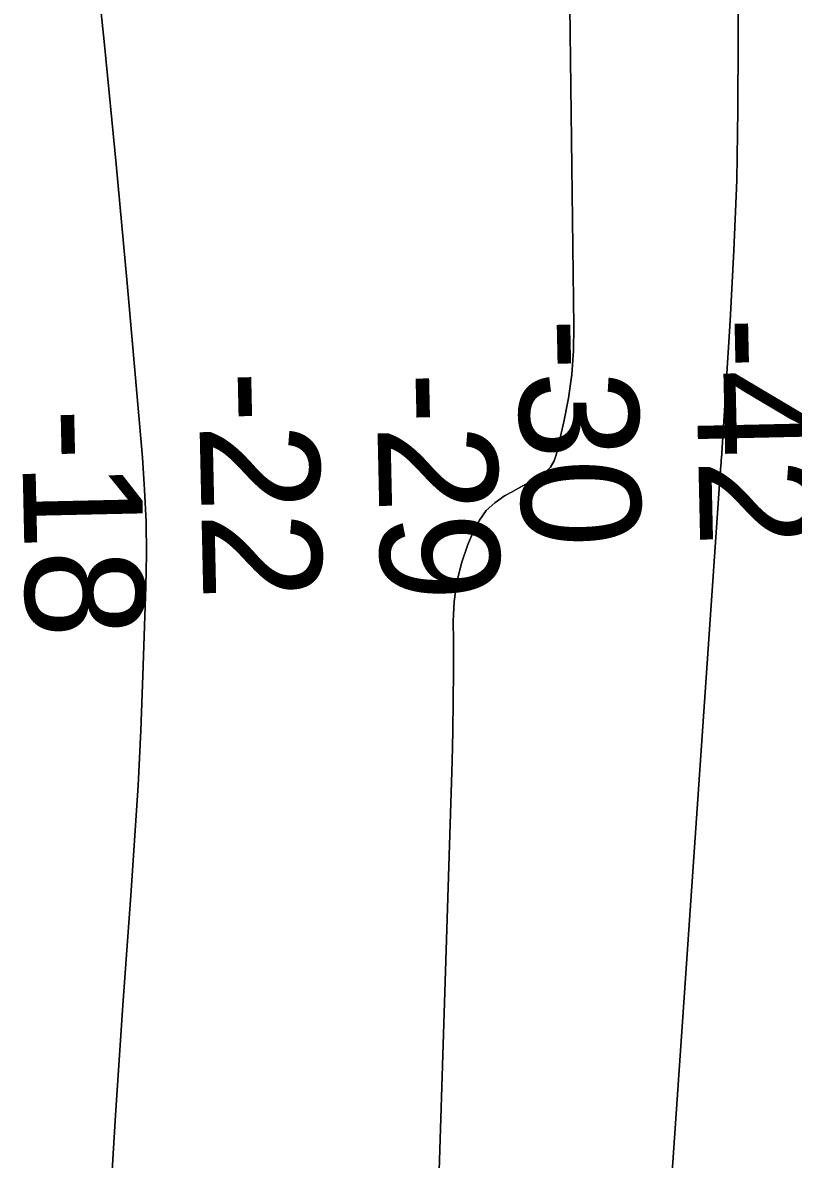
# Model space of a CAD drawing. Extents: x 3925854 to 3964121, y 224593 to 250589.
# Drawn here: x 3943172 to 3943605, y 240491 to 241130 of the extents above; entities that cross this region are included whole.
import ezdxf

# ---------------------------------------------------------------- set-up
doc = ezdxf.new("R2010")
doc.units = 0
for name, color, linetype in [('V-RIVR-RANG', 7, 'Continuous'), ('V-TOPO-DPTH', 7, 'Continuous'), ('V-TOPO-MINR', 7, 'Continuous')]:
    doc.layers.add(name, color=color, linetype=linetype)

msp = doc.modelspace()

# ---------------------------------------------------------------- linework, layer by layer
at = {"layer": 'V-TOPO-DPTH'}
for points in [[(3943571.432, 241621.688), (3943574.45, 241120.853), (3943574.275, 241081.301), (3943573.548, 241041.766), (3943571.995, 241002.255), (3943569.89, 240962.759), (3943564.953, 240885.365), (3943564.898, 240884.579), (3943564.764, 240883.009), (3943564.409, 240879.085), (3943531.043, 240393.786), (3943527.862, 240342.338), (3943525.153, 240290.868), (3943523.154, 240239.366), (3943521.627, 240187.843), (3943520.452, 240136.144), (3943519.837, 240110.454), (3943519.18, 240084.766), (3943518.462, 240059.079), (3943517.702, 240033.393), (3943513.436, 239894.857), (3943509.884, 239799.938)], [(3943509.884, 239799.938), (3943513.436, 239894.857), (3943517.702, 240033.393), (3943518.462, 240059.079), (3943519.18, 240084.766), (3943519.837, 240110.454), (3943520.452, 240136.144), (3943521.627, 240187.843), (3943523.154, 240239.366), (3943525.153, 240290.868), (3943527.862, 240342.338), (3943531.043, 240393.786), (3943564.409, 240879.085), (3943564.764, 240883.009), (3943564.898, 240884.579), (3943564.953, 240885.365), (3943569.89, 240962.759), (3943571.995, 241002.255), (3943573.548, 241041.766), (3943574.275, 241081.301), (3943574.45, 241120.853), (3943571.432, 241621.688)], [(3943473.648, 241619.763), (3943482.044, 240959.557), (3943481.736, 240945.997), (3943480.795, 240932.503), (3943478.903, 240919.109), (3943476.378, 240905.783), (3943472.302, 240887.779), (3943470.856, 240883.865), (3943468.861, 240880.365), (3943466.044, 240877.485), (3943462.678, 240875.02), (3943458.836, 240872.911), (3943454.997, 240870.798), (3943451.16, 240868.68), (3943447.326, 240866.556), (3943442.959, 240864.133), (3943437.487, 240860.312), (3943432.673, 240855.903), (3943428.849, 240850.614), (3943425.683, 240844.737), (3943422.406, 240836.785), (3943418.815, 240826.319), (3943416.088, 240815.686), (3943414.658, 240804.802), (3943414.093, 240793.752), (3943414.199, 240782.359), (3943414.253, 240765.484), (3943414.17, 240748.61), (3943413.88, 240731.739), (3943413.452, 240714.869), (3943394.296, 240106.295)], [(3943394.296, 240106.295), (3943413.452, 240714.869), (3943413.88, 240731.739), (3943414.17, 240748.61), (3943414.253, 240765.484), (3943414.199, 240782.359), (3943414.093, 240793.752), (3943414.658, 240804.802), (3943416.088, 240815.686), (3943418.815, 240826.319), (3943422.406, 240836.785), (3943425.683, 240844.737), (3943428.849, 240850.614), (3943432.673, 240855.903), (3943437.487, 240860.312), (3943442.959, 240864.133), (3943447.326, 240866.556), (3943451.16, 240868.68), (3943454.997, 240870.798), (3943458.836, 240872.911), (3943462.678, 240875.02), (3943466.044, 240877.485), (3943468.861, 240880.365), (3943470.856, 240883.865), (3943472.302, 240887.779), (3943476.378, 240905.783), (3943478.903, 240919.109), (3943480.795, 240932.503), (3943481.736, 240945.997), (3943482.044, 240959.557), (3943473.648, 241619.763)], [(3943211.039, 241185.013), (3943218.047, 241117.992), (3943224.546, 241050.92), (3943230.706, 240983.814), (3943239.333, 240885.768), (3943240.595, 240867.65), (3943241.418, 240849.52), (3943241.582, 240831.372), (3943241.306, 240813.212), (3943239.636, 240763.158), (3943238.4, 240732.199), (3943236.894, 240701.255), (3943234.983, 240670.334), (3943232.802, 240639.427), (3943230.496, 240608.526), (3943228.294, 240577.618), (3943226.246, 240546.7), (3943224.301, 240515.774), (3943201.362, 240135.797)], [(3943201.362, 240135.797), (3943224.301, 240515.774), (3943226.246, 240546.7), (3943228.294, 240577.618), (3943230.496, 240608.526), (3943232.802, 240639.427), (3943234.983, 240670.334), (3943236.894, 240701.255), (3943238.4, 240732.199), (3943239.636, 240763.158), (3943241.306, 240813.212), (3943241.582, 240831.372), (3943241.418, 240849.52), (3943240.595, 240867.65), (3943239.333, 240885.768), (3943230.706, 240983.814), (3943224.546, 241050.92), (3943218.047, 241117.992), (3943211.039, 241185.013)]]:
    msp.add_lwpolyline(points, dxfattribs=at)
at = {"layer": 'V-TOPO-MINR'}
for points in [[(3943571.432, 241621.688), (3943574.45, 241120.853), (3943574.275, 241081.301), (3943573.548, 241041.766), (3943571.995, 241002.255), (3943569.89, 240962.759), (3943564.953, 240885.365), (3943564.898, 240884.579), (3943564.764, 240883.009), (3943564.409, 240879.085), (3943531.043, 240393.786), (3943527.862, 240342.338), (3943525.153, 240290.868), (3943523.154, 240239.366), (3943521.627, 240187.843), (3943520.452, 240136.144), (3943519.837, 240110.454), (3943519.18, 240084.766), (3943518.462, 240059.079), (3943517.702, 240033.393), (3943513.436, 239894.857), (3943509.884, 239799.938)], [(3943473.648, 241619.763), (3943482.044, 240959.557), (3943481.736, 240945.997), (3943480.795, 240932.503), (3943478.903, 240919.109), (3943476.378, 240905.783), (3943472.302, 240887.779), (3943470.856, 240883.865), (3943468.861, 240880.365), (3943466.044, 240877.485), (3943462.678, 240875.02), (3943458.836, 240872.911), (3943454.997, 240870.798), (3943451.16, 240868.68), (3943447.326, 240866.556), (3943442.959, 240864.133), (3943437.487, 240860.312), (3943432.673, 240855.903), (3943428.849, 240850.614), (3943425.683, 240844.737), (3943422.406, 240836.785), (3943418.815, 240826.319), (3943416.088, 240815.686), (3943414.658, 240804.802), (3943414.093, 240793.752), (3943414.199, 240782.359), (3943414.253, 240765.484), (3943414.17, 240748.61), (3943413.88, 240731.739), (3943413.452, 240714.869), (3943394.296, 240106.295)], [(3943211.039, 241185.013), (3943218.047, 241117.992), (3943224.546, 241050.92), (3943230.706, 240983.814), (3943239.333, 240885.768), (3943240.595, 240867.65), (3943241.418, 240849.52), (3943241.582, 240831.372), (3943241.306, 240813.212), (3943239.636, 240763.158), (3943238.4, 240732.199), (3943236.894, 240701.255), (3943234.983, 240670.334), (3943232.802, 240639.427), (3943230.496, 240608.526), (3943228.294, 240577.618), (3943226.246, 240546.7), (3943224.301, 240515.774), (3943201.362, 240135.797)]]:
    msp.add_lwpolyline(points, dxfattribs=at)

# ---------------------------------------------------------------- texts
at = {"layer": 'V-RIVR-RANG'}
for s, p in [('-30', (3943450.203, 240963.905)), ('-42', (3943550.213, 240964.52)), ('-22', (3943270.796, 240934.336)), ('-29', (3943370.836, 240933.64)), ('-18', (3943171.239, 240913.144))]:
    msp.add_text(s, height=67, rotation=271.263028, dxfattribs=at).set_placement(p)

doc.saveas('drawing.dxf')
